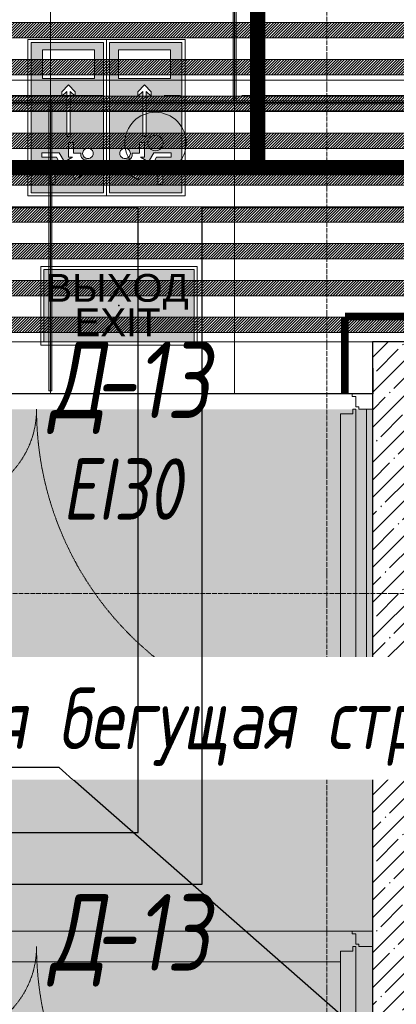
# Model space of a CAD drawing. Header units: millimetres. Extents: x -521669 to 178656, y -69521 to 433382.
# Tile 195 of 422: x -178503 to -177276, y 419911 to 423118. Entities that reach past the tile are written whole.
import ezdxf
from ezdxf import colors
from ezdxf.entities.mleader import LeaderData, LeaderLine
from ezdxf.enums import TextEntityAlignment as Align
from ezdxf.math import Vec2, Vec3

# ---------------------------------------------------------------- set-up
doc = ezdxf.new("R2010")
doc.units = ezdxf.units.MM
for name, pattern in [('( Hidden )', [0.375, 0.25, -0.125]), ('-D1-02х01', [3, 2, -1]), ('-D1d1-15x02', [19, 15, -2, 0, -2]), ('DASHDOT', [25.4, 12.7, -6.35, 0, -6.35])]:
    doc.linetypes.add(name, pattern=pattern)
doc.layers.get('Defpoints').update_dxf_attribs({"color": 31})
for name, color, linetype, lineweight in [('_0', 7, 'Continuous', 13), ('A-DOOR', 7, 'Continuous', 5), ('A-DOOR-IDEN', 7, 'Continuous', 9), ('A-FLOR', 7, 'Continuous', 5), ('A-WALL', 7, 'Continuous', 5), ('A-WALL-FNSH', 8, 'Continuous', 5), ('dim_light', 12, 'Continuous', 9), ('dim_razv', 93, 'DASHDOT', 9), ('I-WALL', 7, 'Continuous', 5), ('light_pot', 52, 'Continuous', 15), ('pot', 183, 'Continuous', 15), ('pot sh', 183, 'Continuous', 15), ('S-GRID', 7, 'Continuous', 5)]:
    doc.layers.add(name, color=color, linetype=linetype, lineweight=lineweight)
doc.layers.add('PDF15_0', color=30, linetype='Continuous', true_color=0xff7f00)
doc.layers.add('PDF5_Geometry', color=7, linetype='Continuous', true_color=0xaaaaaa)
doc.layers.add('pol', color=7, linetype='Continuous', lineweight=15, true_color=0x738991)
doc.layers.add('Сводный план', color=1, linetype='Continuous', lineweight=0, true_color=0xff0000)
doc.layers.add('Аварийные светильники', color=1, linetype='Continuous')
doc.styles.add('fl_iso paper', font='isocpeur.ttf', dxfattribs={"width": 0.8, "oblique": 10})
doc.styles.add('In tre', font='isocpeur.ttf', dxfattribs={"width": 0.8, "oblique": 10})
doc.styles.add('Титульник', font='arial.ttf')
doc.dimstyles.new('In tre 1_75', dxfattribs={"dimtxt": 220, "dimasz": 120, "dimexe": 60, "dimexo": 10, "dimgap": 50, "dimtad": 1, "dimdec": 0, "dimrnd": 5, "dimzin": 0, "dimdsep": 46, "dimtxsty": 'fl_iso paper', "dimblk": 'ARCHTICK', "dimcen": 0, "dimdle": 60, "dimadec": 0, "dimazin": 0, "dimtfac": 1, "dimtdec": 0, "dimtofl": 0, "dimtmove": 1, "dimatfit": 1, "dimfxl": 1, "dimtfill": 1, "dimtolj": 1, "dimtzin": 0, "dimarcsym": 1})
pattern_1 = [(225, (-233499.5126, 403509.562), (4.49012806, -4.49012806), [])]
pattern_2 = [(225, (-233499.5126, 403869.562), (4.49012806, -4.49012806), [])]

# ---------------------------------------------------------------- blocks, each defined once
blk = doc.blocks.new('_ArchTick')
at = {"color": 0, "linetype": 'ByBlock', "lineweight": 9, "const_width": 0.15}
blk.add_lwpolyline([(-0.5, -0.5), (0.5, 0.5)], dxfattribs=at)
blk = doc.blocks.new('*D6212')
at = {"layer": 'Defpoints', "color": 0, "transparency": 16777216}
for p in [(-174127.9, 422632), (-179127.9, 422454.4), (-174127.9, 422454.4)]:
    blk.add_point(p, dxfattribs=at)
at = {"layer": 'dim_light', "color": 0, "lineweight": -2, "transparency": 16777216}
for p, q in [((-179127.9, 422464.4), (-179127.9, 422692)), ((-174127.9, 422464.4), (-174127.9, 422692)), ((-179187.9, 422632), (-174067.9, 422632))]:
    blk.add_line(p, q, dxfattribs=at)
at = {"layer": 'dim_light', "color": 0, "lineweight": -2, "transparency": 16777216, "xscale": 120, "yscale": 120, "zscale": 120, "rotation": 180}
blk.add_blockref('_ArchTick', (-179127.9, 422632), dxfattribs=at)
at = {"layer": 'dim_light', "color": 0, "lineweight": -2, "transparency": 16777216, "xscale": 120, "yscale": 120, "zscale": 120}
blk.add_blockref('_ArchTick', (-174127.9, 422632), dxfattribs=at)
at = {"layer": 'dim_light', "color": 0, "transparency": 16777216, "insert": (-175401.8, 422792), "char_height": 220, "attachment_point": 5, "style": 'fl_iso paper', "bg_fill": 3, "box_fill_scale": 1.1, "bg_fill_color": 256, "bg_fill_true_color": 13158600, "bg_fill_transparency": 0}
blk.add_mtext('\\A1;5000', dxfattribs=at)
blk = doc.blocks.new('*U3363')
at = {"lineweight": 5, "true_color": 0x1f7a00}
h = blk.add_hatch(color=86, dxfattribs=at)
h.paths.add_polyline_path([(208609, -393976.3), (208143.3, -393976.3), (208143.3, -394200), (208609, -394200)])
h.paths.add_polyline_path([(208298.8, -394069.2), (208298.8, -394084.6), (208253.3, -394084.6), (208253.3, -394072.2), (208239.2, -394096.9), (208267.3, -394113.1), (208267.3, -394166.8), (208253.3, -394166.8), (208253.3, -394122.1), (208225.1, -394105.9), (208225.1, -394141.2), (208169.8, -394141.2), (208169.8, -394125.5), (208209.4, -394125.5), (208209.4, -394088.4), (208235.8, -394043.2), (208213.6, -394043.2), (208197.4, -394071.4), (208184.7, -394064.1), (208206, -394027.9), (208244.3, -394027.9), (208244.3, -394028.7), (208244.3, -394029.6), (208244.7, -394033), (208245.6, -394036), (208247.3, -394039), (208249.4, -394041.5), (208252, -394043.7), (208255, -394045.4), (208257.9, -394046.2), (208261.4, -394046.6), (208263.9, -394046.2), (208266, -394045.8), (208266, -394069.2)], flags=16)
h.paths.add_polyline_path([(208280.5, -394027.5), (208279.7, -394030.4), (208278, -394033.4), (208276.3, -394036), (208273.7, -394037.7), (208271.2, -394039.4), (208268.2, -394040.2), (208264.8, -394040.7), (208261.8, -394040.2), (208258.8, -394039.4), (208256.2, -394037.7), (208253.7, -394036), (208252, -394033.4), (208250.3, -394030.4), (208249.4, -394027.5), (208249, -394024.1), (208249.4, -394021.1), (208250.3, -394017.7), (208252, -394015.1), (208253.7, -394012.6), (208256.2, -394010.4), (208258.8, -394009.1), (208261.8, -394008.3), (208264.8, -394007.9), (208268.2, -394008.3), (208271.2, -394009.1), (208273.7, -394010.4), (208276.3, -394012.6), (208278, -394015.1), (208279.7, -394017.7), (208280.5, -394021.1), (208281, -394024.1)], flags=16)
h.paths.add_polyline_path([(208456.8, -394079.2), (208442.3, -394063.5), (208456.4, -394063.5), (208477.7, -394084.3), (208456.4, -394105.6), (208442.3, -394105.6), (208456.8, -394089.9), (208317.9, -394089.9), (208317.9, -394079.2)], flags=16)
h.paths.add_polyline_path([(208497.4, -394003.6), (208586.9, -394003.6), (208586.9, -394165.1), (208497.4, -394165.1)], flags=16)
at = {"color": 7, "lineweight": 5}
for points in [[(208133.5, -393966.5), (208618.4, -393966.5), (208618.4, -394210.2), (208133.5, -394210.2)], [(208169.8, -394125.5), (208209.4, -394125.5), (208209.4, -394088.4), (208235.8, -394043.2), (208213.6, -394043.2), (208197.4, -394071.4), (208184.7, -394064.1), (208206, -394027.9), (208244.3, -394027.9), (208244.3, -394027.9), (208244.3, -394028.7), (208244.3, -394029.6), (208244.7, -394033), (208245.6, -394036), (208247.3, -394039), (208249.4, -394041.5), (208252, -394043.7), (208255, -394045.4), (208257.9, -394046.2), (208261.4, -394046.6), (208263.9, -394046.2), (208266, -394045.8), (208266, -394069.2), (208298.8, -394069.2), (208298.8, -394084.6), (208253.3, -394084.6), (208253.3, -394072.2), (208239.2, -394096.9), (208267.3, -394113.1), (208267.3, -394166.8), (208253.3, -394166.8), (208253.3, -394122.1), (208225.1, -394105.9), (208225.1, -394141.2), (208169.8, -394141.2), (208169.8, -394125.5)], [(208264.8, -394007.9), (208268.2, -394008.3), (208271.2, -394009.1), (208273.7, -394010.4), (208276.3, -394012.6), (208278, -394015.1), (208279.7, -394017.7), (208280.5, -394021.1), (208281, -394024.1), (208280.5, -394027.5), (208279.7, -394030.4), (208278, -394033.4), (208276.3, -394036), (208273.7, -394037.7), (208271.2, -394039.4), (208268.2, -394040.2), (208264.8, -394040.7), (208261.8, -394040.2), (208258.8, -394039.4), (208256.2, -394037.7), (208253.7, -394036), (208252, -394033.4), (208250.3, -394030.4), (208249.4, -394027.5), (208249, -394024.1), (208249.4, -394021.1), (208250.3, -394017.7), (208252, -394015.1), (208253.7, -394012.6), (208256.2, -394010.4), (208258.8, -394009.1), (208261.8, -394008.3), (208264.8, -394007.9)], [(208497.4, -394003.6), (208586.9, -394003.6), (208586.9, -394165.1), (208497.4, -394165.1), (208497.4, -394003.6)], [(208456.8, -394079.2), (208442.3, -394063.5), (208456.4, -394063.5), (208477.7, -394084.3), (208456.4, -394105.6), (208442.3, -394105.6), (208456.8, -394089.9), (208317.9, -394089.9), (208317.9, -394079.2), (208456.8, -394079.2)]]:
    blk.add_lwpolyline(points, close=True, dxfattribs=at)
at = {"color": 84, "lineweight": 0}
blk.add_lwpolyline([(208143.3, -393976.3), (208609, -393976.3), (208609, -394200), (208143.3, -394200), (208143.3, -393976.3)], close=True, dxfattribs=at)
blk = doc.blocks.new('*U12205')
at = {"layer": 'pol', "true_color": 0x007dfa, "transparency": 33554687}
h = blk.add_hatch(color=150, dxfattribs=at)
h.dxf.hatch_style = 1
h.paths.add_polyline_path([(23128.7, 0), (0, 0), (0, -10), (23128.7, -10)])
at = {"layer": 'pol', "color": 162, "true_color": 0x2c3cc9}
blk.add_lwpolyline([(23128.7, 0), (0, 0), (0, -10), (23128.7, -10)], close=True, dxfattribs=at)
blk = doc.blocks.new('*U3362')
at = {"layer": 'Аварийные светильники', "lineweight": 5, "true_color": 0x1f7a00}
h = blk.add_hatch(color=86, dxfattribs=at)
h.paths.add_polyline_path([(208609, -394200), (208609, -393976.3), (208143.3, -393976.3), (208143.3, -394200)])
h.paths.add_polyline_path([(208609, -394173.6), (208609, -394001.1), (208143.3, -394001.1), (208143.3, -394173.6)], flags=17)
h.paths.add_polyline_path([(208609, -394173.6), (208609, -394001.1), (208143.3, -394001.1), (208143.3, -394173.6)], flags=17)
at = {"color": 7, "lineweight": 5}
for points in [[(208133.5, -393966.5), (208618.4, -393966.5), (208618.4, -394210.2), (208133.5, -394210.2)], [(208143.3, -393976.3), (208609, -393976.3), (208609, -394200), (208143.3, -394200), (208143.3, -393976.3)]]:
    blk.add_lwpolyline(points, close=True, dxfattribs=at)
at = {"layer": 'Аварийные светильники', "color": 1}
blk.add_point((208376.2, -394087.4), dxfattribs=at)
at = {"layer": 'Аварийные светильники', "color": 7, "true_color": 0xffffff, "style": 'Титульник'}
for s, p in [('ВЫХОД', (208371.7, -393989.8)), ('EXIT', (208371.7, -394096.7))]:
    blk.add_text(s, height=86.24, dxfattribs=at).set_placement(p, align=Align.TOP_CENTER)
blk = doc.blocks.new('*U12171')
at = {"layer": 'pol', "true_color": 0x007dfa, "transparency": 33554687}
h = blk.add_hatch(color=150, dxfattribs=at)
h.dxf.hatch_style = 1
h.paths.add_polyline_path([(932.7, 0), (0, 0), (0, -10), (932.7, -10)])
at = {"layer": 'pol', "color": 162, "true_color": 0x2c3cc9}
blk.add_lwpolyline([(932.7, 0), (0, 0), (0, -10), (932.7, -10)], close=True, dxfattribs=at)
blk = doc.blocks.new('*U11943')
at = {"layer": 'pol', "true_color": 0x007dfa, "transparency": 33554687}
h = blk.add_hatch(color=150, dxfattribs=at)
h.dxf.hatch_style = 1
h.paths.add_polyline_path([(945, 0), (0, 0), (0, -10), (945, -10)])
at = {"layer": 'pol', "color": 162, "true_color": 0x2c3cc9}
blk.add_lwpolyline([(945, 0), (0, 0), (0, -10), (945, -10)], close=True, dxfattribs=at)
blk = doc.blocks.new('ftfyjjj')
at = {"layer": 'PDF5_Geometry', "color": 5, "lineweight": 18, "true_color": 0x0000ff}
for points in [[(15548.6, 19972.4), (11593.2, 19972.4)], [(11593.2, 19872.4), (15548.6, 19872.4)], [(15548.6, 19922.4), (14523.8, 19922.4), (15548.6, 19922.4)]]:
    blk.add_lwpolyline(points, dxfattribs=at)
for points in [[(14070.9, 19922.4), (13070.9, 19922.4)], [(14323.8, 19922.4), (14270.9, 19922.4)]]:
    blk.add_lwpolyline(points, close=True, dxfattribs=at)
blk = doc.blocks.new('yyuuiffff55')
at = {"layer": 'PDF15_0', "lineweight": 25}
blk.add_lwpolyline([(8970.5, 10174.9), (8970.5, 9311.3), (14027.2, 9311.3), (14027.2, 11178.2), (11578.2, 11178.2), (11578.2, 12587.9), (12839.8, 12587.9), (12839.8, 11521.1), (13307.5, 11521.1), (13307.5, 13256.7), (13622.9, 13256.7), (13622.9, 11521.1), (14514, 11521.1), (14514, 9311.3), (17905, 9309.1), (17905, 12359.3), (17905, 19556), (14393.4, 19556), (14393.4, 17352.5), (13773.2, 17352.5), (13773.2, 17521.8), (14186, 17521.8), (14186, 19556), (6940.6, 19556)], dxfattribs=at)
blk = doc.blocks.new('fftjjkksa5664')
at = {"layer": 'Сводный план', "lineweight": 13, "true_color": 0x00c200}
h = blk.add_hatch(color=92, dxfattribs=at)
h.dxf.hatch_style = 1
edge = h.paths.add_edge_path()
edge.add_arc((14242.4, 19767.5), 25, 0, 360)
at = {"layer": 'Сводный план', "color": 96, "true_color": 0x008000, "const_width": 50}
for points in [[(14575, 19711.1), (14575, 20961.9)], [(31049, 20099.6), (28294.8, 20108.8), (28295.2, 19686), (7180.3, 19687.6), (7179.2, 19915.2)]]:
    blk.add_lwpolyline(points, dxfattribs=at)
at = {"layer": 'Сводный план', "color": 92, "lineweight": 13, "true_color": 0x00c200}
for radius in [100, 25]:
    blk.add_circle((14242.4, 19767.5), radius, dxfattribs=at)
blk = doc.blocks.new('A_DOR_Door - INT_1_Double_50_1450Wx2200_ЛК-7194783-50_AS_M_L33')
at = {"layer": 'A-DOOR'}
for p, q in [((-670, 100), (-670, 1140)), ((-670, 1140), (-660, 1140)), ((-670, 1050), (-670, 1140)), ((-660, 1140), (-660, 1125)), ((-660, 1125), (-620, 1125)), ((-620, 1125), (-620, 1050)), ((-670, 190), (-670, 1050)), ((-620, 1050), (-620, 190)), ((660, 385), (620, 385)), ((620, 385), (620, 310)), ((670, 400), (660, 400)), ((660, 400), (660, 385)), ((670, 100), (670, 400)), ((670, 310), (670, 400)), ((620, 310), (620, 190)), ((670, 190), (670, 310)), ((-670, 100), (-670, 190)), ((-620, 190), (-620, 115)), ((620, 190), (620, 115)), ((670, 100), (670, 190)), ((-680, 100), (-725, 100)), ((-725, 100), (-725, 50)), ((-680, 92), (-680, 100)), ((-660, 100), (-670, 100)), ((-660, 115), (-660, 100)), ((-620, 115), (-660, 115)), ((620, 115), (660, 115)), ((660, 115), (660, 100)), ((660, 100), (670, 100)), ((725, 100), (680, 100)), ((680, 100), (680, 92)), ((725, 50), (725, 100)), ((-670, 92), (-680, 92)), ((-670, 58), (-670, 92)), ((680, 92), (670, 92)), ((670, 92), (670, 58)), ((-725, 50), (-658, 50)), ((-658, 58), (-670, 58)), ((-658, 50), (-658, 58)), ((670, 58), (658, 58)), ((658, 58), (658, 50)), ((658, 50), (725, 50))]:
    blk.add_line(p, q, dxfattribs=at)
at = {"layer": 'A-DOOR', "linetype": '-D1-02х01'}
for centre, radius, start, end in [((-670, 100), 1040, 360, 90), ((670, 100), 300, 90, 180)]:
    blk.add_arc(centre, radius, start, end, dxfattribs=at)
blk = doc.blocks.new('A_DOR_Door - INT_1_Double_50_1450Wx2200_ЛК-7194597-50_AS_M_L33')
at = {"layer": 'A-DOOR'}
for p, q in [((-670, -50), (-670, 990)), ((-670, 990), (-660, 990)), ((-670, 900), (-670, 990)), ((-660, 990), (-660, 975)), ((-660, 975), (-620, 975)), ((-620, 975), (-620, 900)), ((-670, 40), (-670, 900)), ((-620, 900), (-620, 40)), ((660, 235), (620, 235)), ((620, 235), (620, 160)), ((670, 250), (660, 250)), ((660, 250), (660, 235)), ((670, -50), (670, 250)), ((670, 160), (670, 250)), ((620, 160), (620, 40)), ((670, 40), (670, 160)), ((-670, -50), (-670, 40)), ((-620, 40), (-620, -35)), ((620, 40), (620, -35)), ((670, -50), (670, 40)), ((-680, -50), (-725, -50)), ((-725, -50), (-725, -100)), ((-680, -58), (-680, -50)), ((-670, -58), (-680, -58)), ((-660, -50), (-670, -50)), ((-670, -92), (-670, -58)), ((-660, -35), (-660, -50)), ((-620, -35), (-660, -35)), ((620, -35), (660, -35)), ((660, -35), (660, -50)), ((660, -50), (670, -50)), ((680, -58), (670, -58)), ((670, -58), (670, -92)), ((725, -50), (680, -50)), ((680, -50), (680, -58)), ((725, -100), (725, -50)), ((-658, -92), (-670, -92)), ((-658, -100), (-658, -92)), ((670, -92), (658, -92)), ((658, -92), (658, -100)), ((-725, -100), (-658, -100)), ((658, -100), (725, -100))]:
    blk.add_line(p, q, dxfattribs=at)
at = {"layer": 'A-DOOR', "linetype": '-D1-02х01'}
for centre, radius, start, end in [((-670, -50), 1040, 360, 90), ((670, -50), 300, 90, 180)]:
    blk.add_arc(centre, radius, start, end, dxfattribs=at)

msp = doc.modelspace()

# ---------------------------------------------------------------- hatches: boundary and pattern name
at = {"layer": '_0', "transparency": 33554534}
h = msp.add_hatch(color=252, dxfattribs=at)
h.dxf.hatch_style = 1
h.paths.add_polyline_path([(-154802.134982, 402398.150929), (-192753.734982, 402398.150929), (-192753.734982, 432349.750929), (-154802.134982, 432349.750929)])
h.paths.add_polyline_path([(-162502.934982, 423848.950929), (-162502.934982, 421848.950929), (-169852.934982, 421848.950929), (-169852.934982, 412898.950929), (-166902.934982, 412898.950929), (-166902.934982, 410898.950929), (-183952.934982, 410898.950929), (-183952.934982, 410898.950929), (-186002.934982, 410898.950929), (-186002.934982, 412898.950929), (-183852.934982, 412898.950929), (-183852.934982, 416948.950929), (-179002.934982, 416948.950929), (-179002.934982, 415448.950929), (-177352.934982, 415448.950929), (-177352.934982, 421848.950929), (-185752.934982, 421848.950929), (-185752.934982, 423848.950929), (-182952.934982, 423848.950929), (-162502.934982, 423848.950929)], flags=16)
at = {"layer": 'A-WALL'}
h = msp.add_hatch(dxfattribs=at)
h.set_pattern_fill('FP_29', color=256, style=0, pattern_type=2)
h.set_pattern_definition([(45, (-192252.935, 402898.95), (-57.02463, 57.02463), []), (45, (-192195.91, 402898.95), (-57.02463, 57.02463), [100.806, -20.161, 3.353, -16.808])])
h.paths.add_polyline_path([(-177152.934982, 415248.950929), (-177152.934982, 422068.950929), (-177352.934982, 422068.950929), (-177352.934982, 415248.950929)])
at = {"layer": 'I-WALL', "true_color": 0xf5f3ef}
for points in [[(-177372.934982, 420948.950929), (-177352.934982, 420948.950929), (-177352.934982, 421848.950929), (-177372.934982, 421848.950929), (-177372.934982, 421354.713908)], [(-177372.934982, 420648.950929), (-177352.934982, 420648.950929), (-177352.934982, 420948.950929), (-177372.934982, 420948.950929)]]:
    msp.add_hatch(color=7, dxfattribs=at).paths.add_polyline_path(points)
at = {"layer": 'pot sh', "linetype": 'ByBlock', "lineweight": 0, "true_color": 0x91caaf}
h = msp.add_hatch(dxfattribs=at)
h.set_pattern_fill('ANSI31', color=253, scale=2, angle=180)
h.set_pattern_definition([(225, (-233499.5126, 404229.562), (4.49012806, -4.49012806), [])])
h.paths.add_polyline_path([(-185532.872958, 423058.950929), (-162722.934983, 423058.950929), (-162722.934983, 423108.950929), (-185532.872958, 423108.950929)])
h = msp.add_hatch(dxfattribs=at)
h.set_pattern_fill('ANSI31', color=253, scale=2, angle=180)
h.set_pattern_definition([(225, (-233499.5126, 403269.562), (4.49012806, -4.49012806), [])])
h.paths.add_polyline_path([(-185532.872958, 422338.950929), (-162722.934983, 422338.950929), (-162722.934983, 422388.950929), (-185532.872958, 422388.950929)])
h = msp.add_hatch(dxfattribs=at)
h.set_pattern_fill('ANSI31', color=253, scale=2, angle=180)
h.set_pattern_definition([(225, (-233499.5126, 403389.562), (4.49012806, -4.49012806), [])])
h.paths.add_polyline_path([(-185532.872958, 422218.950929), (-162722.934983, 422218.950929), (-162722.934983, 422268.950929), (-185532.872958, 422268.950929)])
h = msp.add_hatch(dxfattribs=at)
h.set_pattern_fill('ANSI31', color=253, scale=2, angle=180)
h.set_pattern_definition(pattern_1)
h.paths.add_polyline_path([(-185532.872958, 422098.950929), (-162722.934983, 422098.950929), (-162722.934983, 422148.950929), (-185532.872958, 422148.950929)])

# ---------------------------------------------------------------- linework, layer by layer
at = {"layer": 'A-FLOR'}
for p, q in [((-178735.934982, 420148.950929), (-177419.934982, 420148.950929)), ((-177457.934982, 420048.950929), (-178697.934982, 420048.950929))]:
    msp.add_line(p, q, dxfattribs=at)
at = {"layer": 'A-WALL', "lineweight": 25}
for p in [(-177152.934982, 422068.950929), (-177352.934982, 415048.950929)]:
    msp.add_line(p, (-177352.934982, 422068.950929), dxfattribs=at)
at = {"layer": 'A-WALL-FNSH'}
for p, q in [((-177352.934982, 421848.950929), (-177372.934982, 421848.950929)), ((-177372.934982, 421848.950929), (-177372.934982, 420648.950929)), ((-177372.934982, 420648.950929), (-177352.934982, 420648.950929))]:
    msp.add_line(p, q, dxfattribs=at)
at = {"layer": 'Defpoints'}
msp.add_lwpolyline([(-163902.934982, 421898.950929), (-165352.934982, 421898.950929), (-165352.934982, 422068.950929), (-172622.934982, 422068.950929), (-172622.934982, 421898.885589), (-174582.934982, 421898.885589), (-174582.934982, 422068.950929), (-177353.732619, 422068.950929), (-177352.137346, 421898.950929), (-178802.934982, 421898.950929), (-178802.934982, 422068.950929), (-184352.934982, 422068.950929), (-184352.934982, 421908.819427), (-185402.934982, 421909.097654)], dxfattribs=at)
at = {"layer": 'dim_razv', "color": 1, "linetype": '( Hidden )', "ltscale": 10, "true_color": 0xff0a0a, "const_width": 25}
for points in [[(-174498.70954, 422151.21732), (-177443.747531, 422151.21732)], [(-177443.747531, 422151.21732), (-177443.747531, 421901.21732)]]:
    msp.add_lwpolyline(points, dxfattribs=at)
at = {"layer": 'pol'}
for points in [[(-178402.866474, 423648.950929), (-178402.866474, 422848.369804), (-177802.866474, 422848.369804), (-177802.866474, 423786.673789)], [(-177802.866474, 423786.673789), (-177802.866474, 422848.369804), (-177202.866474, 422848.369804), (-177202.866474, 423648.950929)], [(-179002.866474, 423648.950929), (-179002.866474, 422848.369804), (-178402.866474, 422848.369804), (-178402.866474, 423648.950929)], [(-179002.866474, 422048.950929), (-179002.866474, 422848.369804), (-178402.866474, 422848.369804), (-178402.866474, 421898.950929)], [(-178402.866474, 421898.950929), (-178402.866474, 422848.369804), (-177802.866474, 422848.369804), (-177802.866474, 421898.950929)], [(-177802.866474, 421898.950929), (-177802.866474, 422848.369804), (-177202.866474, 422848.369804), (-177202.866474, 422048.950929)]]:
    msp.add_lwpolyline(points, dxfattribs=at)
at = {"layer": 'pot sh'}
for points in [[(-185532.872958, 423058.950929), (-162722.934983, 423058.950929), (-162722.934983, 423108.950929), (-185532.872958, 423108.950929)], [(-185532.872958, 422338.950929), (-162722.934983, 422338.950929), (-162722.934983, 422388.950929), (-185532.872958, 422388.950929)], [(-185532.872958, 422218.950929), (-162722.934983, 422218.950929), (-162722.934983, 422268.950929), (-185532.872958, 422268.950929)], [(-185532.872958, 422098.950929), (-162722.934983, 422098.950929), (-162722.934983, 422148.950929), (-185532.872958, 422148.950929)]]:
    msp.add_lwpolyline(points, close=True, dxfattribs=at)
at = {"layer": 'S-GRID', "linetype": '-D1d1-15x02'}
msp.add_line((-195180.468295, 421248.950929), (-153777.440031, 421248.950929), dxfattribs=at)

# ---------------------------------------------------------------- block references
at = {"layer": 'A-DOOR', "color": 8, "true_color": 0x7f7f7f, "rotation": 180}
for name, p in [('A_DOR_Door - INT_1_Double_50_1450Wx2200_ЛК-7194783-50_AS_M_L33', (-178077.934982, 421948.950929)), ('A_DOR_Door - INT_1_Double_50_1450Wx2200_ЛК-7194597-50_AS_M_L33', (-178077.934982, 420048.950929))]:
    msp.add_blockref(name, p, dxfattribs=at)

# ---------------------------------------------------------------- texts
at = {"layer": 'A-DOOR-IDEN', "lineweight": 5, "attachment_point": 1, "style": 'fl_iso paper'}
for s, insert, char_height, width in [('Д', (-178406.041558, 422069.973126), 250, 174.36703125), ('-13', (-178262.174371, 422069.973126), 250, 372.7846875), ('EI30', (-178363.666558, 421689.239045), 200, 444.9365625), ('-13', (-178262.174371, 420269.973126), 250, 372.7846875), ('Д', (-178406.041558, 420269.973126), 250, 174.36703125)]:
    msp.add_mtext(s, dxfattribs=dict(at, insert=insert, char_height=char_height, width=width))

# ---------------------------------------------------------------- next in the draw order: dimensions: what is measured, and where the dimension line sits
at = {"layer": 'dim_light'}
dim = msp.add_linear_dim(base=(-174127.934982, 422632.037467), p1=(-179127.934982, 422454.42937), p2=(-174127.934982, 422454.42937), dimstyle='In tre 1_75', dxfattribs=at)
dim.commit()
dim.dimension.update_dxf_attribs({"geometry": '*D6212', "text_midpoint": (-175401.757359, 422632.037467), "dimtype": 160})

# ---------------------------------------------------------------- next in the draw order: hatches: boundary and pattern name
at = {"layer": 'pot sh', "linetype": 'ByBlock', "lineweight": 0, "true_color": 0x91caaf}
h = msp.add_hatch(dxfattribs=at)
h.set_pattern_fill('ANSI31', color=253, scale=2, angle=180)
h.set_pattern_definition(pattern_2)
h.paths.add_polyline_path([(-185532.872958, 422938.950929), (-162722.934983, 422938.950929), (-162722.934983, 422988.950929), (-185532.872958, 422988.950929)])
h = msp.add_hatch(dxfattribs=at)
h.set_pattern_fill('ANSI31', color=253, scale=2, angle=180)
h.set_pattern_definition([(225, (-233499.5126, 403749.562), (4.49012806, -4.49012806), [])])
h.paths.add_polyline_path([(-185532.872958, 422818.950929), (-162722.934983, 422818.950929), (-162722.934983, 422868.950929), (-185532.872958, 422868.950929)])
h = msp.add_hatch(dxfattribs=at)
h.set_pattern_fill('ANSI31', color=253, scale=2, angle=180)
h.set_pattern_definition(pattern_2)
h.paths.add_polyline_path([(-185532.872958, 422698.950929), (-162722.934983, 422698.950929), (-162722.934983, 422748.950929), (-185532.872958, 422748.950929)])
h = msp.add_hatch(dxfattribs=at)
h.set_pattern_fill('ANSI31', color=253, scale=2, angle=180)
h.set_pattern_definition(pattern_1)
h.paths.add_polyline_path([(-185532.872958, 422578.950929), (-162722.934983, 422578.950929), (-162722.934983, 422628.950929), (-185532.872958, 422628.950929)])
h = msp.add_hatch(dxfattribs=at)
h.set_pattern_fill('ANSI31', color=253, scale=2, angle=180)
h.set_pattern_definition([(225, (-233499.5126, 403629.562), (4.49012806, -4.49012806), [])])
h.paths.add_polyline_path([(-185532.872958, 422458.950929), (-162722.934983, 422458.950929), (-162722.934983, 422508.950929), (-185532.872958, 422508.950929)])

# ---------------------------------------------------------------- next in the draw order: linework, layer by layer
at = {"layer": 'pot'}
msp.add_lwpolyline([(-185532.872958, 423628.950929), (-162722.934983, 423628.950929), (-162722.934983, 422068.950929), (-185532.872958, 422068.950929)], close=True, dxfattribs=at)
at = {"layer": 'pot sh'}
for points in [[(-185532.872958, 422938.950929), (-162722.934983, 422938.950929), (-162722.934983, 422988.950929), (-185532.872958, 422988.950929)], [(-185532.872958, 422818.950929), (-162722.934983, 422818.950929), (-162722.934983, 422868.950929), (-185532.872958, 422868.950929)], [(-185532.872958, 422698.950929), (-162722.934983, 422698.950929), (-162722.934983, 422748.950929), (-185532.872958, 422748.950929)], [(-185532.872958, 422578.950929), (-162722.934983, 422578.950929), (-162722.934983, 422628.950929), (-185532.872958, 422628.950929)], [(-185532.872958, 422458.950929), (-162722.934983, 422458.950929), (-162722.934983, 422508.950929), (-185532.872958, 422508.950929)]]:
    msp.add_lwpolyline(points, close=True, dxfattribs=at)
at = {"layer": 'S-GRID', "linetype": '-D1d1-15x02'}
msp.add_line((-177502.934982, 400383.097883), (-177502.934982, 433382.231288), dxfattribs=at)

# ---------------------------------------------------------------- next in the draw order: leaders
at = {"layer": 'dim_razv', "color": 0, "linetype": 'ByBlock'}
ml = msp.add_multileader_mtext('Standard', dxfattribs=at)
ml.set_content('Зеркало на стене, выполнить в один уровень с отделкой стен', style='In tre')
ml.set_leader_properties()
ml.build(insert=Vec2(0, 0))
ml.multileader.update_dxf_attribs({"text_left_attachment_type": 6, "text_right_attachment_type": 6, "dogleg_length": 1, "arrow_head_size": 0, "scale": 50})
ctx = ml.context
ctx.base_point, ctx.scale, ctx.char_height, ctx.arrow_head_size, ctx.landing_gap_size, ctx.plane_origin = Vec3(-175093.967909, 425194.400024), 50, 200, 0, 4.5, Vec3(-168282.161066, 430034.331762)
ctx.left_attachment, ctx.right_attachment = 6, 6
notes = []
notes.append((ctx, [(0, (1, 1, 0), (-172151.702513, 425194.400024), (-1, 0), 50, [(1, [(-170702.386715, 422151.21732)], 0, [])])]))
ctx.mtext.insert, ctx.mtext.width, ctx.mtext.defined_height, ctx.mtext.flow_direction = Vec3(-175089.467909, 425434.400024), 3092.71630457, 696.609813, 5
ctx.mtext.has_bg_fill, ctx.mtext.bg_color, ctx.mtext.bg_scale_factor, ctx.mtext.bg_transparency, ctx.mtext.use_window_bg_color = 1, -1027028792, 1.5, 0, 1
ml = msp.add_multileader_mtext('Standard', dxfattribs=at)
ml.set_content('Вертикально расположенная бегущая строка (время/дата/t%%D/этаж)', style='In tre')
ml.set_leader_properties()
ml.build(insert=Vec2(0, 0))
ml.multileader.update_dxf_attribs({"text_left_attachment_type": 6, "text_right_attachment_type": 6, "dogleg_length": 1, "arrow_head_size": 0, "scale": 50})
ctx = ml.context
ctx.base_point, ctx.scale, ctx.char_height, ctx.arrow_head_size, ctx.landing_gap_size, ctx.plane_origin = Vec3(-181332.896486, 420682.094485), 50, 200, 0, 4.5, Vec3(-162069.943155, 419646.891622)
ctx.left_attachment, ctx.right_attachment = 6, 6
notes.append((ctx, [(0, (1, 1, 0), (-178374.63109, 420682.094485), (-1, 0), 50, [(1, [(-174775.798809, 417524.18752)], 0, [])])]))
ctx.mtext.insert, ctx.mtext.width, ctx.mtext.defined_height, ctx.mtext.flow_direction = Vec3(-181328.396486, 420942.094485), 3092.71630457, 696.609813, 5
ctx.mtext.has_bg_fill, ctx.mtext.bg_color, ctx.mtext.bg_scale_factor, ctx.mtext.bg_transparency, ctx.mtext.use_window_bg_color = 1, -1027028792, 1.5, 0, 1
for ctx, leaders in notes:
    for number, flags, end, landing, length, lines in leaders:
        leader = LeaderData()
        leader.index, (leader.has_last_leader_line, leader.has_dogleg_vector, leader.attachment_direction) = number, flags
        leader.last_leader_point, leader.dogleg_vector, leader.dogleg_length = Vec3(end), Vec3(landing), length
        for number, points, colour, breaks in lines:
            line = LeaderLine()
            line.index, line.vertices, line.color, line.breaks = number, Vec3.list(points), colors.encode_raw_color(colour), breaks
            leader.lines.append(line)
        ctx.leaders.append(leader)

# ---------------------------------------------------------------- next in the draw order: block references
at = {"layer": 'light_pot'}
for p, xscale, yscale, zscale, rotation in [((235444.792079, 204004.131746), -1.0500000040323, 1.0500000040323, 1.0500000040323, 270), ((-591884.947467, 204004.131746), 1.050000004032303, 1.050000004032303, 1.050000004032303, 90)]:
    msp.add_blockref('*U3363', p, dxfattribs=dict(at, xscale=xscale, yscale=yscale, zscale=zscale, rotation=rotation))
at = {"layer": 'light_pot', "xscale": 1.0500000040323, "yscale": 1.0500000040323, "zscale": 1.0500000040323}
msp.add_blockref('*U3362', (-396974.441093, 835979.128938), dxfattribs=at)
at = {"layer": 'pol', "xscale": -1, "rotation": 180}
msp.add_blockref('*U12205', (-185690.458269, 422843.950929), dxfattribs=at)

# ---------------------------------------------------------------- next in the draw order: leaders
at = {"layer": 'pol', "color": 0, "linetype": 'ByBlock'}
ml = msp.add_multileader_mtext('Standard', dxfattribs=at)
ml.set_content('Металлический профиль', style='In tre')
ml.set_leader_properties()
ml.build(insert=Vec2(0, 0))
ml.multileader.update_dxf_attribs({"text_left_attachment_type": 6, "text_right_attachment_type": 6, "dogleg_length": 1, "arrow_head_size": 0, "scale": 50})
ctx = ml.context
ctx.base_point, ctx.scale, ctx.char_height, ctx.arrow_head_size, ctx.landing_gap_size, ctx.plane_origin = Vec3(-179004.58224, 426335.770945), 50, 200, 0, 4.5, Vec3(-172032.77052, 424886.08026)
ctx.left_attachment, ctx.right_attachment = 6, 6
notes = []
notes.append((ctx, [(1, (1, 1, 0), (-179054.58224, 426335.770945), (1, 0), 50, [(1, [(-180045.174969, 422853.950929)], 0, [])])]))
ctx.mtext.insert, ctx.mtext.width, ctx.mtext.defined_height, ctx.mtext.flow_direction = Vec3(-179000.08224, 426595.770945), 2495.09080265, 696.609813, 5
ctx.mtext.has_bg_fill, ctx.mtext.bg_color, ctx.mtext.bg_scale_factor, ctx.mtext.bg_transparency, ctx.mtext.use_window_bg_color = 1, -1027028792, 1.5, 0, 1
for ctx, leaders in notes:
    for number, flags, end, landing, length, lines in leaders:
        leader = LeaderData()
        leader.index, (leader.has_last_leader_line, leader.has_dogleg_vector, leader.attachment_direction) = number, flags
        leader.last_leader_point, leader.dogleg_vector, leader.dogleg_length = Vec3(end), Vec3(landing), length
        for number, points, colour, breaks in lines:
            line = LeaderLine()
            line.index, line.vertices, line.color, line.breaks = number, Vec3.list(points), colors.encode_raw_color(colour), breaks
            leader.lines.append(line)
        ctx.leaders.append(leader)

# ---------------------------------------------------------------- next in the draw order: block references
at = {"layer": 'pol', "rotation": 90}
msp.add_blockref('*U12171', (-177807.866474, 422853.950929), dxfattribs=at)
at = {"layer": 'pol', "xscale": -1, "rotation": 90}
msp.add_blockref('*U11943', (-178407.866474, 422853.950929), dxfattribs=at)
at = {"layer": 'Сводный план'}
for name in ['yyuuiffff55', 'fftjjkksa5664', 'ftfyjjj']:
    msp.add_blockref(name, (-192302.934982, 402948.950929), dxfattribs=at)

doc.saveas('drawing.dxf')
